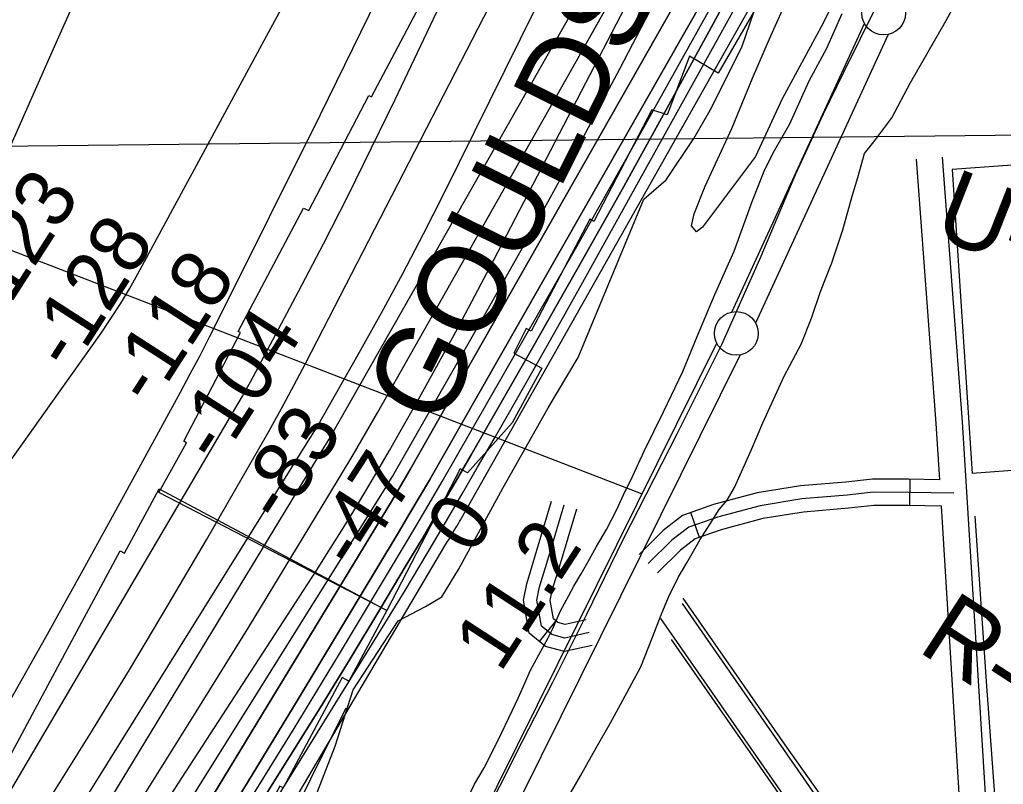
# Model space of a CAD drawing. Extents: x 3651524 to 3689615, y 505651 to 531377.
# Drawn here: x 3684375 to 3685500, y 521247 to 522121 of the extents above; entities that cross this region are included whole.
import ezdxf

# ---------------------------------------------------------------- set-up
doc = ezdxf.new("R2010")
doc.units = 0
for name, color, linetype in [('V-FLOD-BASE', 7, 'Continuous'), ('V-GRID-MAJR', 7, 'Continuous'), ('V-LEVE-TOET', 7, 'Continuous'), ('V-RIVR-EDGE', 7, 'Continuous'), ('V-RIVR-RANG', 7, 'Continuous'), ('V-RIVR-RANG-IDEN', 7, 'Continuous'), ('V-ROAD-CNTR', 7, 'Continuous'), ('V-RRAP-FSHR', 7, 'Continuous'), ('V-RRAP-RVMT', 7, 'Continuous'), ('V-RRAP-RVMT-IDEN', 7, 'Continuous'), ('V-SITE-VEGE', 7, 'Continuous'), ('V-SURV-LINE', 7, 'Continuous'), ('V-TOPO-DPTH', 7, 'Continuous'), ('V-TOPO-MAJR', 7, 'Continuous'), ('V-TOPO-MINR', 7, 'Continuous'), ('V-TOPO-SHOR', 7, 'Continuous'), ('V-TOPO-WATR', 7, 'Continuous'), ('V-UTIL-LINE', 7, 'Continuous')]:
    doc.layers.add(name, color=color, linetype=linetype)

msp = doc.modelspace()

# ---------------------------------------------------------------- linework, layer by layer
at = {"layer": 'V-FLOD-BASE'}
msp.add_lwpolyline([(3684898.367, 521192.732), (3684950.896, 521297.014), (3684985.098, 521363.846), (3685024.19, 521441.555), (3685065.74, 521526.918), (3685127.223, 521647.705), (3685178.531, 521749.571), (3685223.378, 521850.658), (3685262.95, 521944.909), (3685294.737, 522013.367), (3685317.957, 522061.284), (3685355.831, 522137.384), (3685381.078, 522187.308), (3685406.291, 522229.972), (3685448.12, 522287.891), (3685506.563, 522361.476), (3685545.111, 522407.71), (3685568.239, 522435.853), (3685577.174, 522448.324)], dxfattribs=at)
at = {"layer": 'V-GRID-MAJR'}
msp.add_line((3682050.31, 521950.76), (3687322.368, 522009.423), dxfattribs=at)
at = {"layer": 'V-LEVE-TOET'}
for points in [[(3685184.78, 521571.775), (3685193.158, 521586.286), (3685212.405, 521629.842), (3685225.359, 521660.263), (3685249.847, 521713.495), (3685269.409, 521750.121), (3685280.974, 521779.858), (3685291.503, 521810.292), (3685304.123, 521843.14), (3685316.763, 521880.837), (3685327.675, 521919.235), (3685334.007, 521940.682), (3685341.751, 521968.01), (3685352.204, 521981.472), (3685372.764, 522008.743), (3685393.725, 522048.48), (3685435.269, 522120.338), (3685453.434, 522154.2), (3685483.104, 522204.29), (3685503.344, 522237.797), (3685529.511, 522279.245), (3685551.468, 522308.933), (3685559.875, 522319.76)], [(3684887.076, 521229.522), (3684895.471, 521247.147), (3684906.639, 521265.802), (3684917.471, 521286.534), (3684926.912, 521306.236), (3684938.801, 521330.775), (3684945.446, 521345.291), (3684953.145, 521362.576), (3684959.444, 521376.749), (3684969.226, 521395.062), (3684979.703, 521414.411), (3684985.294, 521425.124), (3684993.695, 521444.482), (3685003.476, 521462.797), (3685009.067, 521473.508), (3685017.446, 521487.672), (3685027.219, 521504.255), (3685035.251, 521518.765), (3685046.423, 521538.112), (3685058.303, 521560.919), (3685066, 521577.856), (3685076.488, 521598.938), (3685089.779, 521627.973), (3685111.805, 521672.902), (3685133.836, 521718.871), (3685150.297, 521758.975), (3685170.605, 521807.029), (3685192.65, 521856.462), (3685213.343, 521913.173), (3685227.712, 521949.824), (3685238.894, 521971.594), (3685256.349, 522001.997), (3685278.394, 522051.081), (3685298.653, 522088.398), (3685316.153, 522128.152)], [(3684997.05, 521222.481), (3685016.979, 521256.691), (3685034.878, 521288.492), (3685051.152, 521317.07), (3685062.545, 521338.002), (3685085.742, 521381.076), (3685099.214, 521415.316), (3685109.016, 521440.695), (3685117.581, 521460.833), (3685128.578, 521483.384), (3685138.339, 521500.288), (3685153.795, 521526.853), (3685165.174, 521544.558), (3685175.338, 521561.056), (3685184.78, 521571.775)]]:
    msp.add_lwpolyline(points, dxfattribs=at)
at = {"layer": 'V-RIVR-EDGE'}
msp.add_lwpolyline([(3684710.996, 521225.81), (3684736.37, 521290.582), (3684756.94, 521354.766), (3684808.163, 521433.883), (3684839.42, 521450.014), (3684858.058, 521461.374), (3684877.346, 521492.544), (3684928.003, 521585.469), (3684979.858, 521677.191), (3685014.219, 521734.737), (3685089.107, 521915.851), (3685114.976, 521937.999), (3685146.31, 521985.347), (3685165, 522017.719), (3685201.198, 522089.668), (3685246.55, 522222.228)], dxfattribs=at)
at = {"layer": 'V-ROAD-CNTR'}
for p, q in [((3685393.503, 521565.576), (3685393.937, 521595.573)), ((3685152.861, 521529.272), (3685142.984, 521557.6)), ((3684969.931, 521410.285), (3684988.792, 521433.615))]:
    msp.add_line(p, q, dxfattribs=at)
for points in [[(3685481.978, 521205.291), (3685453.683, 521661.433), (3685430.885, 521963.986)], [(3685427.741, 521595.085), (3685423.753, 521659.377), (3685400.985, 521961.538)], [(3685427.741, 521595.085), (3685392.034, 521595.601), (3685350.757, 521595.75), (3685320.417, 521592.387), (3685268.327, 521588.018), (3685219.027, 521580.013), (3685169.041, 521566.685), (3685133.319, 521554.23), (3685111.378, 521537.265), (3685083.805, 521509.807)], [(3685443.715, 521579.852), (3685391.898, 521580.601), (3685351.559, 521580.747), (3685321.87, 521577.456), (3685270.159, 521573.119), (3685222.169, 521565.327), (3685173.449, 521552.336), (3685140.563, 521540.87), (3685121.297, 521525.973), (3685094.389, 521499.178)], [(3685030.055, 521405.673), (3684998.416, 521398.59), (3684976.942, 521404.617), (3684958.234, 521419.741), (3684951.802, 521457.433), (3684955.395, 521476.249), (3684963.966, 521504.226), (3684983.832, 521570.554)], [(3685026.778, 521420.311), (3684998.829, 521414.054), (3684983.97, 521418.224), (3684972.068, 521427.846), (3684967.044, 521457.283), (3684969.976, 521472.634), (3684978.322, 521499.877), (3684998.201, 521566.25)], [(3685023.501, 521434.949), (3684999.242, 521429.518), (3684990.998, 521431.831), (3684985.902, 521435.951), (3684982.286, 521457.133), (3684984.557, 521469.019), (3684992.678, 521495.528), (3685012.57, 521561.946)], [(3685429.603, 521565.055), (3685391.762, 521565.601), (3685352.361, 521565.744), (3685323.323, 521562.525), (3685271.991, 521558.22), (3685225.311, 521550.641), (3685177.857, 521537.987), (3685147.807, 521527.51), (3685131.216, 521514.681), (3685104.973, 521488.549)], [(3685451.156, 521217.608), (3685429.603, 521565.055)], [(3685133.078, 521453.603), (3685310.326, 521198.39)], [(3685108.438, 521436.491), (3685397.575, 521020.171), (3685583.061, 520757.621), (3685741.701, 520525.014), (3685855.258, 520357.697), (3686146.16, 519940.103), (3686445.743, 519512.256), (3686531.66, 519376.337), (3686563.126, 519323.421)]]:
    msp.add_lwpolyline(points, dxfattribs=at)
at = {"layer": 'V-RRAP-FSHR'}
msp.add_lwpolyline([(3683860.377, 520028.675), (3684232.724, 520493.678), (3684417.052, 520747.64), (3684586.635, 521008.758), (3684748.844, 521334.259)], dxfattribs=at)
at = {"layer": 'V-RRAP-RVMT'}
for points in [[(3685786.602, 523736.858), (3685803.934, 523538.508), (3685811.157, 523536.336), (3685766.001, 523388.104), (3685773.653, 523385.323), (3685701.66, 523180.027), (3685697.094, 523181.531), (3685625.785, 523002.182), (3685631.922, 522999.741), (3685555.904, 522806.827), (3685560.33, 522804.358), (3685468.549, 522610.153), (3685474.371, 522607.124), (3685374.143, 522416.505), (3685367.121, 522420.462), (3685330.133, 522350.703), (3685340.869, 522345.289), (3685279.412, 522210.442), (3685265.169, 522216.702), (3685174.114, 522060.027), (3685141.552, 522079.572)], [(3684795.187, 521445.439), (3684534.696, 521580.574), (3684566.064, 521637.48), (3684563.181, 521639.311), (3684628.002, 521763.36), (3684625.395, 521764.475), (3684699.831, 521905.799), (3684705.951, 521902.799), (3684774.672, 522034.316), (3684777.713, 522032.779), (3684845.49, 522161.299), (3684860.007, 522154.267), (3684889.796, 522230.683), (3684832.062, 522265.337)], [(3685141.552, 522079.572), (3685116.137, 522012.384), (3685098.239, 522018.201), (3685032.121, 521890.494), (3685027.622, 521893.003), (3684960.232, 521765.031), (3684954.673, 521768.203), (3684940.572, 521739.8), (3684972.671, 521722.576), (3684938.573, 521660.038), (3684887.453, 521602.846), (3684879.112, 521607.42), (3684795.187, 521445.439)], [(3683819.661, 520473.502), (3683903.203, 520579.681), (3683909.005, 520575.167), (3683996.146, 520685.752), (3683994.648, 520686.966), (3684081.455, 520797.341), (3684060.785, 520812.952), (3684147.832, 520927.454), (3684124.338, 520945.427), (3684216.179, 521066.267), (3684236.585, 521050.795), (3684296.19, 521129.252), (3684361.707, 521251.322), (3684352.073, 521256.419), (3684419.083, 521381.262), (3684490.27, 521514.021), (3684495.437, 521511.212), (3684534.873, 521584.827)], [(3684534.873, 521584.827), (3684795.187, 521445.438), (3684751.878, 521364.873), (3684744.387, 521368.91), (3684676.712, 521242.894), (3684672.977, 521244.829), (3684610.458, 521128.2), (3684620.012, 521123.094), (3684550.384, 520993.321), (3684553.224, 520991.173), (3684466.077, 520876.41), (3684468.363, 520874.696), (3684467.019, 520872.926), (3684477.688, 520865.037), (3684392.842, 520754.056), (3684382.551, 520761.691), (3684381.446, 520760.236), (3684382.079, 520759.752), (3684294.413, 520644.23)]]:
    msp.add_lwpolyline(points, dxfattribs=at)
at = {"layer": 'V-SITE-VEGE'}
msp.add_lwpolyline([(3685333.604, 522195.142), (3685292.009, 522112.888), (3685247.666, 522030.646), (3685217.138, 521964.83), (3685156.315, 521884.036), (3685149.421, 521878.572), (3685143.955, 521885.468), (3685146.767, 521899.195), (3685159.276, 521930.741), (3685189.801, 521996.557), (3685213.423, 522054.159), (3685232.865, 522099.416), (3685256.462, 522151.521)], dxfattribs=at)
at = {"layer": 'V-SURV-LINE'}
for points in [[(3685189.792, 521786.794), (3685341.579, 522116.853)], [(3685368.837, 522104.321), (3685217.049, 521774.262)], [(3684716.733, 520832.139), (3685172.761, 521751.158)], [(3685199.628, 521737.81), (3684743.599, 520818.79)]]:
    msp.add_lwpolyline(points, dxfattribs=at)
for centre in [(3685363.553, 522128.733), (3685195.076, 521762.383)]:
    msp.add_circle(centre, 25, dxfattribs=at)
at = {"layer": 'V-TOPO-DPTH'}
for points in [[(3684478.655, 520870.967), (3684861.748, 521519.405), (3684864.105, 521523.375), (3684866.472, 521527.338), (3684868.856, 521531.292), (3684871.25, 521535.239), (3684875.312, 521541.906), (3684875.683, 521542.516), (3684877.283, 521545.152), (3684878.494, 521547.239), (3684879.92, 521549.776), (3684880.635, 521551.044), (3685485.143, 522621.019), (3685497.14, 522643.846), (3685508.186, 522667.09), (3685517.804, 522690.96), (3685526.469, 522715.248), (3685533.905, 522739.98), (3685540.666, 522764.88), (3685546.412, 522790.033), (3685551.482, 522815.355), (3685886.719, 524685.83), (3685900.482, 524772.448)], [(3684486.178, 521052.768), (3684800.595, 521570.228), (3684806.043, 521579.283), (3684811.438, 521588.369), (3684816.753, 521597.502), (3684822.016, 521606.666), (3685292.235, 522433.865), (3685316.303, 522476.847), (3685339.999, 522520.03), (3685363.138, 522563.515), (3685385.904, 522607.2), (3685419.09, 522671.894), (3685424.802, 522683.465), (3685430.273, 522695.146), (3685435.381, 522706.989), (3685440.247, 522718.941), (3685444.688, 522731.052), (3685448.804, 522743.265), (3685452.434, 522755.631), (3685455.741, 522768.099), (3685507.887, 522981.735), (3685536.036, 523101.311), (3685562.871, 523221.169)], [(3685562.871, 523221.169), (3685536.036, 523101.311), (3685507.887, 522981.735), (3685455.741, 522768.099), (3685452.434, 522755.631), (3685448.804, 522743.265), (3685444.688, 522731.052), (3685440.247, 522718.941), (3685435.381, 522706.989), (3685430.273, 522695.146), (3685424.802, 522683.465), (3685419.09, 522671.894), (3685385.904, 522607.2), (3685363.138, 522563.515), (3685339.999, 522520.03), (3685316.303, 522476.847), (3685292.235, 522433.865), (3684822.016, 521606.666), (3684816.753, 521597.502), (3684811.438, 521588.369), (3684806.043, 521579.283), (3684800.595, 521570.228), (3684486.178, 521052.768)], [(3684624.013, 521229.64), (3684694.035, 521344.339), (3684808.804, 521534.987), (3684820.664, 521554.85), (3684832.428, 521574.769), (3684844.049, 521594.772), (3684855.574, 521614.832), (3685182.659, 522188.91), (3685229.015, 522271.18), (3685274.847, 522353.737), (3685319.892, 522436.727), (3685364.412, 522520.004), (3685447.708, 522677.614), (3685450.02, 522682.368), (3685452.113, 522687.209), (3685453.877, 522692.178), (3685455.422, 522697.234), (3685505.786, 522884.282), (3685531.144, 522983.2), (3685554.9, 523082.481), (3685576.252, 523182.306)], [(3685576.252, 523182.306), (3685554.9, 523082.481), (3685531.144, 522983.2), (3685505.786, 522884.282), (3685455.422, 522697.234), (3685453.877, 522692.178), (3685452.113, 522687.209), (3685450.02, 522682.368), (3685447.708, 522677.614), (3685364.412, 522520.004), (3685319.892, 522436.727), (3685274.847, 522353.737), (3685229.015, 522271.18), (3685182.659, 522188.91), (3684855.574, 521614.832), (3684844.049, 521594.772), (3684832.428, 521574.769), (3684820.664, 521554.85), (3684808.804, 521534.987), (3684694.035, 521344.339), (3684624.013, 521229.64)], [(3684229.893, 520684.859), (3684796.129, 521589.42), (3684798.086, 521592.587), (3684800.017, 521595.77), (3684801.91, 521598.976), (3684803.777, 521602.197), (3684906.762, 521782.356), (3684959.435, 521876.028), (3685011.219, 521970.182), (3685061.668, 522065.058), (3685111.228, 522160.414), (3685370.779, 522668.544), (3685380.802, 522688.982), (3685390.374, 522709.621), (3685399.268, 522730.561), (3685407.712, 522751.701), (3685432.585, 522817.052), (3685452.069, 522871.345), (3685470.15, 522926.072), (3685486.125, 522981.451), (3685500.696, 523037.264), (3685522.867, 523129.353)], [(3684229.893, 520684.859), (3684796.129, 521589.42), (3684798.086, 521592.587), (3684800.017, 521595.77), (3684801.91, 521598.976), (3684803.777, 521602.197), (3684906.762, 521782.356), (3684959.435, 521876.028), (3685011.219, 521970.182), (3685061.668, 522065.058), (3685111.228, 522160.414), (3685370.779, 522668.544), (3685380.802, 522688.982), (3685390.374, 522709.621), (3685399.268, 522730.561), (3685407.712, 522751.701), (3685432.585, 522817.052), (3685452.069, 522871.345), (3685470.15, 522926.072), (3685486.125, 522981.451), (3685500.696, 523037.264), (3685522.867, 523129.353)], [(3685457.882, 522650.69), (3685166.252, 522112.087), (3685115.615, 522019.406), (3685064.513, 521926.984), (3685012.713, 521834.952), (3684960.448, 521743.18), (3684891.654, 521623.441), (3684873.349, 521591.784), (3684854.927, 521560.195), (3684836.331, 521528.71), (3684817.618, 521497.292), (3684787.416, 521446.905), (3684753.299, 521390.479), (3684718.893, 521334.231), (3684684.056, 521278.249), (3684648.93, 521222.445)], [(3685457.882, 522650.69), (3685166.252, 522112.087), (3685115.615, 522019.406), (3685064.513, 521926.984), (3685012.713, 521834.952), (3684960.448, 521743.18), (3684891.654, 521623.441), (3684873.349, 521591.784), (3684854.927, 521560.195), (3684836.331, 521528.71), (3684817.618, 521497.292), (3684787.416, 521446.905), (3684753.299, 521390.479), (3684718.893, 521334.231), (3684684.056, 521278.249), (3684648.93, 521222.445)]]:
    msp.add_lwpolyline(points, dxfattribs=at)
at = {"layer": 'V-TOPO-MAJR'}
for points in [[(3684167.829, 520649.266), (3684700.185, 521468.62), (3684714.712, 521491.186), (3684729.111, 521513.832), (3684743.318, 521536.598), (3684757.399, 521559.445), (3684771.261, 521582.424), (3684784.961, 521605.498), (3684798.418, 521628.714), (3684811.712, 521652.026), (3684830.247, 521684.928), (3684852.482, 521724.873), (3684874.446, 521764.964), (3684896.001, 521805.277), (3684917.285, 521845.737), (3685359.501, 522696.854), (3685364.454, 522706.999), (3685369.062, 522717.287), (3685373.152, 522727.793), (3685376.897, 522738.443), (3685446.102, 522952.137), (3685471.44, 523033.668), (3685495.479, 523115.565), (3685517.567, 523198.009)], [(3684337.848, 521193.923), (3684630.119, 521690.863), (3684633.262, 521696.288), (3684636.358, 521701.739), (3684639.384, 521707.23), (3684642.362, 521712.748), (3684694.194, 521810.287), (3684722.686, 521864.779), (3684750.688, 521919.516), (3684777.958, 521974.623), (3684804.738, 522029.976), (3685163.783, 522784.9), (3685165.055, 522787.748), (3685166.235, 522790.632), (3685167.276, 522793.569), (3685168.224, 522796.541), (3685235.605, 523026.516), (3685268.979, 523144.808)]]:
    msp.add_lwpolyline(points, dxfattribs=at)
at = {"layer": 'V-TOPO-MINR'}
for points in [[(3684417.019, 521127.796), (3684717.343, 521621.547), (3684723.355, 521631.53), (3684729.309, 521641.548), (3684735.174, 521651.618), (3684740.98, 521661.723), (3685249.443, 522555.706), (3685265.279, 522583.994), (3685280.858, 522612.42), (3685296.05, 522641.055), (3685310.984, 522669.829), (3685318.755, 522685.052), (3685329.052, 522706.547), (3685338.609, 522728.344), (3685347.056, 522750.595), (3685354.762, 522773.148), (3685361.751, 522795.976), (3685368.529, 522818.865), (3685374.988, 522841.845), (3685381.235, 522864.887), (3685528.819, 523424.549)], [(3684128.765, 520714.772), (3684711.182, 521648.33), (3684712.274, 521650.104), (3684713.352, 521651.887), (3684714.408, 521653.682), (3684715.449, 521655.486), (3684764.156, 521741.01), (3684789.144, 521785.793), (3684813.603, 521830.857), (3684837.27, 521876.342), (3684860.408, 521922.108), (3685263.391, 522736.826), (3685267.138, 522744.803), (3685270.665, 522752.872), (3685273.863, 522761.077), (3685276.842, 522769.372), (3685463.68, 523324.824)], [(3684857.525, 523315.955), (3684774.718, 522985.385), (3684768.357, 522961.11), (3684761.646, 522936.936), (3684754.413, 522912.914), (3684746.831, 522888.992), (3684738.759, 522865.23), (3684730.383, 522841.579), (3684721.551, 522818.093), (3684712.415, 522794.719), (3684708.548, 522785.1), (3684697.199, 522757.021), (3684685.781, 522728.97), (3684674.258, 522700.962), (3684662.666, 522672.982), (3684558.581, 522423.061), (3684521.668, 522335.396), (3684484.301, 522247.926), (3684446.252, 522160.751), (3684407.749, 522073.773), (3684349.448, 521943.449)], [(3684360.321, 521335.417), (3684405.401, 521415.307), (3684449.956, 521495.491), (3684494.161, 521575.872), (3684559.203, 521695.068), (3684570.504, 521716.06), (3684581.646, 521737.135), (3684592.55, 521758.334), (3684603.294, 521779.616), (3684719.33, 522012.725), (3684784.141, 522145.502), (3684847.566, 522278.925), (3684908.91, 522413.317), (3684968.868, 522548.354), (3685078.158, 522799.747), (3685082.299, 522809.624), (3685086.267, 522819.567), (3685089.975, 522829.61), (3685093.51, 522839.719), (3685236.833, 523267.436)], [(3684486.178, 521052.768), (3684800.595, 521570.228), (3684806.043, 521579.283), (3684811.438, 521588.369), (3684816.753, 521597.502), (3684822.016, 521606.666), (3685292.235, 522433.865), (3685316.303, 522476.847), (3685339.999, 522520.03), (3685363.138, 522563.515), (3685385.904, 522607.2), (3685419.09, 522671.894), (3685424.802, 522683.465), (3685430.273, 522695.146), (3685435.381, 522706.989), (3685440.247, 522718.941), (3685444.688, 522731.052), (3685448.804, 522743.265), (3685452.434, 522755.631), (3685455.741, 522768.099), (3685507.887, 522981.735), (3685536.036, 523101.311), (3685562.871, 523221.169)], [(3684128.924, 521285.483), (3684468.472, 521762.864), (3684479.752, 521779.356), (3684490.618, 521796.106), (3684500.863, 521813.244), (3684510.693, 521830.639), (3684827.061, 522415.265), (3684863.364, 522484.726), (3684898.308, 522554.84), (3684931.215, 522625.933), (3684962.764, 522697.678), (3685002.583, 522791.899), (3685012.94, 522817.124), (3685022.948, 522842.484), (3685032.433, 522868.043), (3685041.569, 522893.736), (3685084.9, 523019.677), (3685114.343, 523108.768), (3685142.326, 523198.297)], [(3684409.774, 521230.596), (3684455.65, 521303.935), (3684500.913, 521377.645), (3684545.255, 521451.913), (3684588.984, 521526.552), (3684645.984, 521625.247), (3684660.565, 521650.92), (3684674.896, 521676.729), (3684688.853, 521702.742), (3684702.56, 521728.892), (3685030.922, 522366.48), (3685064.332, 522432.984), (3685096.844, 522499.913), (3685128.008, 522567.48), (3685158.273, 522635.472), (3685193.418, 522716.607), (3685205.092, 522744.484), (3685216.308, 522772.539), (3685226.835, 522800.859), (3685236.905, 522829.355), (3685272.483, 522934.095), (3685299.234, 523015.327), (3685324.968, 523096.87), (3685349.176, 523178.879)], [(3684516.304, 521232.375), (3684577.394, 521329.605), (3684637.704, 521427.33), (3684727.873, 521575.429), (3684742.4, 521599.545), (3684756.772, 521623.751), (3684770.914, 521648.093), (3684784.902, 521672.525), (3685011.786, 522073.203), (3685071.572, 522180.1), (3685130.598, 522287.409), (3685188.486, 522395.337), (3685245.615, 522503.677), (3685353.788, 522711.472), (3685356.107, 522716.284), (3685358.223, 522721.178), (3685360.033, 522726.192), (3685361.64, 522731.287), (3685489.461, 523185.015)], [(3684624.013, 521229.64), (3684694.035, 521344.339), (3684808.804, 521534.987), (3684820.664, 521554.85), (3684832.428, 521574.769), (3684844.049, 521594.772), (3684855.574, 521614.832), (3685182.659, 522188.91), (3685229.015, 522271.18), (3685274.847, 522353.737), (3685319.892, 522436.727), (3685364.412, 522520.004), (3685447.708, 522677.614), (3685450.02, 522682.368), (3685452.113, 522687.209), (3685453.877, 522692.178), (3685455.422, 522697.234), (3685505.786, 522884.282), (3685531.144, 522983.2), (3685554.9, 523082.481), (3685576.252, 523182.306)], [(3684636.862, 521225.891), (3684689.283, 521310.844), (3684741.125, 521396.158), (3684813.2, 521516.147), (3684828.49, 521541.785), (3684843.67, 521567.487), (3684858.687, 521593.284), (3684873.595, 521619.146), (3685012.508, 521861.901), (3685089.351, 521997.721), (3685165.306, 522134.031), (3685239.927, 522271.076), (3685313.659, 522408.611), (3685451.275, 522668.348), (3685455.281, 522676.484), (3685458.954, 522684.756), (3685462.129, 522693.231), (3685464.972, 522701.843), (3685507.325, 522844.229), (3685529.779, 522924.451), (3685550.484, 523005.092), (3685568.564, 523086.362), (3685584.896, 523168.05)], [(3684229.893, 520684.859), (3684796.129, 521589.42), (3684798.086, 521592.587), (3684800.017, 521595.77), (3684801.91, 521598.976), (3684803.777, 521602.197), (3684906.762, 521782.356), (3684959.435, 521876.028), (3685011.219, 521970.182), (3685061.668, 522065.058), (3685111.228, 522160.414), (3685370.779, 522668.544), (3685380.802, 522688.982), (3685390.374, 522709.621), (3685399.268, 522730.561), (3685407.712, 522751.701), (3685432.585, 522817.052), (3685452.069, 522871.345), (3685470.15, 522926.072), (3685486.125, 522981.451), (3685500.696, 523037.264), (3685522.867, 523129.353)], [(3684648.93, 521222.445), (3684684.056, 521278.249), (3684718.893, 521334.231), (3684753.299, 521390.479), (3684787.416, 521446.905), (3684817.618, 521497.292), (3684836.331, 521528.71), (3684854.927, 521560.195), (3684873.349, 521591.784), (3684891.654, 521623.441), (3684960.448, 521743.18), (3685012.713, 521834.952), (3685064.513, 521926.984), (3685115.615, 522019.406), (3685166.252, 522112.087), (3685457.882, 522650.69)], [(3684235.852, 520531.018), (3684764.995, 521385.02), (3684782.138, 521412.833), (3684799.193, 521440.699), (3684816.116, 521468.645), (3684832.953, 521496.644), (3684849.656, 521524.723), (3684866.269, 521552.854), (3684882.748, 521581.065), (3684899.138, 521609.328), (3684917.94, 521641.931), (3684943.553, 521686.598), (3684969.018, 521731.348), (3684994.262, 521776.224), (3685019.359, 521821.182), (3685466.546, 522626.933)]]:
    msp.add_lwpolyline(points, dxfattribs=at)
at = {"layer": 'V-TOPO-SHOR'}
for p, q in [((3685660.813, 521966.187), (3685442.011, 521949.826)), ((3685442.011, 521949.826), (3685464.647, 521602.26)), ((3685721.798, 521620.868), (3685464.647, 521602.26))]:
    msp.add_line(p, q, dxfattribs=at)
for points in [[(3685468.059, 521553.413), (3685480.925, 521364.489), (3685491.566, 521219.161)], [(3685133.891, 521459.688), (3685250.568, 521292.086), (3685310.715, 521207.068)], [(3685447.536, 520942.923), (3685327.255, 521116.595), (3685193.738, 521308.083), (3685120.763, 521412.531)]]:
    msp.add_lwpolyline(points, dxfattribs=at)
at = {"layer": 'V-TOPO-WATR'}
msp.add_lwpolyline([(3684478.655, 520870.967), (3684861.748, 521519.405), (3684864.105, 521523.375), (3684866.472, 521527.338), (3684868.856, 521531.292), (3684871.25, 521535.239), (3684875.312, 521541.906), (3684875.683, 521542.516), (3684877.283, 521545.152), (3684878.494, 521547.239), (3684879.92, 521549.776), (3684880.635, 521551.044), (3685485.143, 522621.019), (3685497.14, 522643.846), (3685508.186, 522667.09), (3685517.804, 522690.96), (3685526.469, 522715.248), (3685533.905, 522739.98), (3685540.666, 522764.88), (3685546.412, 522790.033), (3685551.482, 522815.355), (3685886.719, 524685.83), (3685900.482, 524772.448)], dxfattribs=at)
at = {"layer": 'V-UTIL-LINE'}
msp.add_line((3685086.447, 521578.829), (3683240.3, 522292.256), dxfattribs=at)

# ---------------------------------------------------------------- texts
at = {"layer": 'V-RIVR-RANG'}
for s, rotation, p in [('-123', 57.215056, (3684348.174, 521769.371)), ('-128', 57.215056, (3684433.539, 521717.233)), ('-118', 57.215056, (3684526.618, 521677.069)), ('-104', 57.215056, (3684602.983, 521610.959)), ('-83', 57.215056, (3684675.617, 521542.034)), ('-47', 57.215056, (3684760.411, 521489.008)), ('0', 56.928326, (3684892.883, 521507.246)), ('11.2', 56.928326, (3684925, 521373.314))]:
    msp.add_text(s, height=67, rotation=rotation, dxfattribs=at).set_placement(p)
at = {"layer": 'V-RIVR-RANG-IDEN'}
for s, rotation, p in [('U-010', 338.613326, (3685417.49, 521874.7)), ('R-96.4', 327.081604, (3685400.698, 521400.285))]:
    msp.add_text(s, height=83, rotation=rotation, dxfattribs=at).set_placement(p)
at = {"layer": 'V-RRAP-RVMT-IDEN'}
msp.add_text('GOULDSBORO', height=99.9998, rotation=63.569056, dxfattribs=at).set_placement((3684856.577, 521651.426))

doc.saveas('drawing.dxf')
